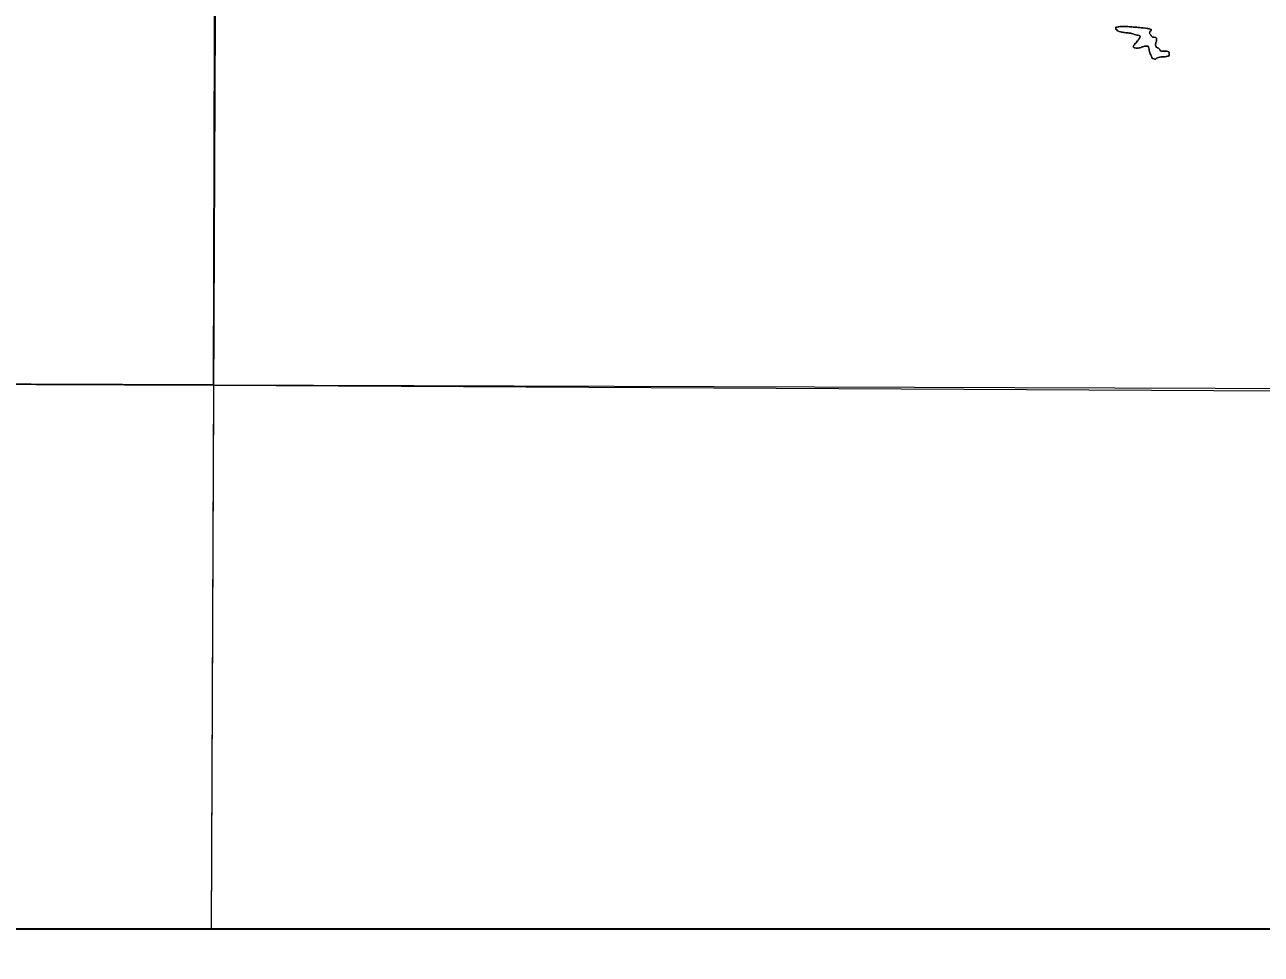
# Model space of a CAD drawing. Extents: x -1643653 to 4543381, y 1624270 to 13878484.
# Drawn here: x 595557 to 602023, y 8895895 to 8900756 of the extents above; entities that cross this region are included whole.
import ezdxf

# ---------------------------------------------------------------- set-up
doc = ezdxf.new("R2010")
doc.units = 0
doc.header["$LTSCALE"] = 160
doc.layers.add('6', color=7, linetype='Continuous', lineweight=13)
doc.layers.add('60', color=7, linetype='Continuous', lineweight=13)

msp = doc.modelspace()

# ---------------------------------------------------------------- linework, layer by layer
at = {"layer": '6', "lineweight": 35}
msp.add_lwpolyline([(574695.3, 8924769.6), (626625.7, 8924769.6), (626625.7, 8896026.7), (574695.3, 8896026.7)], close=True, dxfattribs=at)
at = {"layer": '6'}
for points in [[(596655.5, 8924715.8), (596593.3, 8909930.3), (596531.7, 8896026.7)], [(601261.8, 8900742.2), (601270.4, 8900743.2), (601275, 8900744.2), (601279.1, 8900744.7), (601284.1, 8900745.8), (601288.2, 8900745.8), (601294.3, 8900746.3), (601301.5, 8900746.3), (601305.5, 8900746.3), (601312.1, 8900746.3), (601318.2, 8900746.3), (601325.9, 8900745.8), (601334.5, 8900745.2), (601339.1, 8900744.7), (601346.7, 8900744.2), (601352.8, 8900743.2), (601360, 8900743.2), (601364, 8900742.7), (601369.1, 8900742.2), (601373.2, 8900742.2), (601377.3, 8900741.7), (601382.4, 8900741.2), (601388.5, 8900740.6), (601395.1, 8900740.1), (601402.2, 8900739.6), (601406.3, 8900739.1), (601418.5, 8900737.6), (601425.6, 8900736.6), (601430.2, 8900736), (601434.3, 8900735), (601438.3, 8900734), (601442.9, 8900731.9), (601447, 8900730.4), (601447, 8900726.3), (601442.9, 8900722.8), (601440.9, 8900716.6), (601439.4, 8900712.5), (601440.9, 8900707.9), (601445, 8900703.8), (601447.5, 8900698.2), (601450.6, 8900694.1), (601454.1, 8900690), (601458.7, 8900690), (601463.8, 8900690), (601470.9, 8900688.5), (601475.5, 8900684.9), (601475.5, 8900678.8), (601475, 8900674.7), (601475, 8900670.6), (601473, 8900666.5), (601472.5, 8900661.9), (601469.4, 8900652.2), (601469.4, 8900648.1), (601471, 8900644), (601475.5, 8900637.9), (601480.6, 8900635.3), (601485.2, 8900633.3), (601489.8, 8900629.7), (601492.8, 8900625.6), (601494.9, 8900621.5), (601498.9, 8900616.9), (601503.5, 8900616.9), (601508.6, 8900616.9), (601512.7, 8900617.4), (601518.3, 8900617.4), (601523.4, 8900617.4), (601528.5, 8900617.4), (601535.1, 8900616.4), (601541.2, 8900612.8), (601541.2, 8900605.7), (601541.2, 8900600.1), (601541.2, 8900596), (601538.7, 8900591.9), (601533.6, 8900590.8), (601529.5, 8900589.3), (601525.4, 8900588.8), (601519.3, 8900588.3), (601515.2, 8900588.3), (601510.7, 8900588.3), (601504.6, 8900587.8), (601500.5, 8900587.3), (601494.9, 8900586.8), (601490.3, 8900586.2), (601485.2, 8900585.2), (601480.6, 8900583.2), (601475.6, 8900580.1), (601469.4, 8900576.5), (601465.4, 8900576.5), (601460.8, 8900577), (601454.7, 8900579.6), (601450.6, 8900584.2), (601448.6, 8900589.3), (601446.5, 8900593.9), (601445, 8900599), (601443, 8900603.1), (601440.9, 8900607.2), (601440.9, 8900611.3), (601438.9, 8900616.4), (601437.4, 8900623.6), (601436.3, 8900627.7), (601435.3, 8900632.3)], [(601435.3, 8900632.3), (601436.3, 8900627.7), (601437.4, 8900623.6), (601438.9, 8900616.4), (601440.9, 8900611.3), (601440.9, 8900607.2), (601443, 8900603.1), (601445, 8900599), (601446.5, 8900593.9), (601448.6, 8900589.3), (601450.6, 8900584.2), (601454.7, 8900579.6), (601460.8, 8900577), (601465.4, 8900576.5), (601469.4, 8900576.5), (601475.6, 8900580.1), (601480.6, 8900583.2), (601485.2, 8900585.2), (601490.3, 8900586.2), (601494.9, 8900586.8), (601500.5, 8900587.3), (601504.6, 8900587.8), (601510.7, 8900588.3), (601515.2, 8900588.3), (601519.3, 8900588.3), (601525.4, 8900588.8), (601529.5, 8900589.3), (601533.6, 8900590.8), (601538.7, 8900591.9), (601541.2, 8900596), (601541.2, 8900600.1), (601541.2, 8900605.7), (601541.2, 8900612.8), (601535.1, 8900616.4), (601528.5, 8900617.4), (601523.4, 8900617.4), (601518.3, 8900617.4), (601512.7, 8900617.4), (601508.6, 8900616.9), (601503.5, 8900616.9), (601498.9, 8900616.9), (601494.9, 8900621.5), (601492.8, 8900625.6), (601489.8, 8900629.7), (601485.2, 8900633.3), (601480.6, 8900635.3), (601475.5, 8900637.9), (601471, 8900644), (601469.4, 8900648.1), (601469.4, 8900652.2), (601472.5, 8900661.9), (601473, 8900666.5), (601475, 8900670.6), (601475, 8900674.7), (601475.5, 8900678.8), (601475.5, 8900684.9), (601470.9, 8900688.5), (601463.8, 8900690), (601458.7, 8900690), (601454.1, 8900690), (601450.6, 8900694.1), (601447.5, 8900698.2), (601445, 8900703.8), (601440.9, 8900707.9), (601439.4, 8900712.5), (601440.9, 8900716.6), (601442.9, 8900722.8), (601447, 8900726.3), (601447, 8900730.4), (601442.9, 8900731.9), (601438.3, 8900734), (601434.3, 8900735), (601430.2, 8900736), (601425.6, 8900736.6), (601418.5, 8900737.6), (601406.3, 8900739.1), (601402.2, 8900739.6), (601395.1, 8900740.1), (601388.5, 8900740.6), (601382.4, 8900741.2), (601377.3, 8900741.7), (601373.2, 8900742.2), (601369.1, 8900742.2), (601364, 8900742.7), (601360, 8900743.2), (601352.8, 8900743.2), (601346.7, 8900744.2), (601339.1, 8900744.7), (601334.5, 8900745.2), (601325.9, 8900745.8), (601318.2, 8900746.3), (601312.1, 8900746.3), (601305.5, 8900746.3), (601301.5, 8900746.3), (601294.3, 8900746.3), (601288.2, 8900745.8), (601284.1, 8900745.8), (601279.1, 8900744.7), (601275, 8900744.2), (601270.4, 8900743.2), (601261.8, 8900742.2)], [(601435.3, 8900632.3), (601433.3, 8900639.4), (601431.8, 8900643.5), (601427.2, 8900644), (601423.1, 8900644), (601417, 8900644), (601412.4, 8900643.5), (601408.3, 8900642), (601403.3, 8900640.9), (601398.7, 8900639.4), (601394.6, 8900637.4), (601389, 8900635.3), (601385, 8900634.3), (601379.3, 8900633.8), (601373.2, 8900633.8), (601368.2, 8900633.8), (601362.1, 8900634.3), (601358, 8900635.8), (601353.4, 8900639.4), (601354.4, 8900644), (601357, 8900648.1), (601360, 8900652.7), (601363.6, 8900657.8), (601368.1, 8900661.9), (601372.2, 8900665.5), (601373.2, 8900669.6), (601377.3, 8900672.1), (601378.8, 8900676.2), (601382.9, 8900679.3), (601385.4, 8900684.4), (601388.5, 8900688.5), (601390.5, 8900692.6), (601388.5, 8900697.7), (601384.4, 8900699.7), (601378.8, 8900700.8), (601373.2, 8900701.8), (601367.6, 8900703.8), (601361, 8900704.8), (601356.9, 8900706.9), (601352.3, 8900708.4), (601345.2, 8900710), (601341.2, 8900711), (601335.6, 8900712), (601331.5, 8900712.5), (601326.4, 8900713), (601319.3, 8900713.5), (601314.7, 8900713.5), (601308.1, 8900714.6), (601303.5, 8900715.1), (601297.4, 8900716.1), (601292.8, 8900716.6), (601286.7, 8900718.1), (601280.1, 8900720.2), (601276, 8900722.7), (601271.9, 8900724.3), (601267.9, 8900728.4), (601263.3, 8900731.9), (601261.8, 8900737.1), (601261.8, 8900742.2)], [(601261.8, 8900742.2), (601261.8, 8900737.1), (601263.3, 8900731.9), (601267.9, 8900728.4), (601271.9, 8900724.3), (601276, 8900722.7), (601280.1, 8900720.2), (601286.7, 8900718.1), (601292.8, 8900716.6), (601297.4, 8900716.1), (601303.5, 8900715.1), (601308.1, 8900714.6), (601314.7, 8900713.5), (601319.3, 8900713.5), (601326.4, 8900713), (601331.5, 8900712.5), (601335.6, 8900712), (601341.2, 8900711), (601345.2, 8900710), (601352.3, 8900708.4), (601356.9, 8900706.9), (601361, 8900704.8), (601367.6, 8900703.8), (601373.2, 8900701.8), (601378.8, 8900700.8), (601384.4, 8900699.7), (601388.5, 8900697.7), (601390.5, 8900692.6), (601388.5, 8900688.5), (601385.4, 8900684.4), (601382.9, 8900679.3), (601378.8, 8900676.2), (601377.3, 8900672.1), (601373.2, 8900669.6), (601372.2, 8900665.5), (601368.1, 8900661.9), (601363.6, 8900657.8), (601360, 8900652.7), (601357, 8900648.1), (601354.4, 8900644), (601353.4, 8900639.4), (601358, 8900635.8), (601362.1, 8900634.3), (601368.2, 8900633.8), (601373.2, 8900633.8), (601379.3, 8900633.8), (601385, 8900634.3), (601389, 8900635.3), (601394.6, 8900637.4), (601398.7, 8900639.4), (601403.3, 8900640.9), (601408.3, 8900642), (601412.4, 8900643.5), (601417, 8900644), (601423.1, 8900644), (601427.2, 8900644), (601431.8, 8900643.5), (601433.3, 8900639.4), (601435.3, 8900632.3)], [(574695.3, 8898953.2), (596544.3, 8898870.4), (626625.7, 8898710.8)]]:
    msp.add_lwpolyline(points, dxfattribs=at)
for points in [[(596575.8, 8909932.4), (585614.8, 8909969.8), (585583.8, 8898914.4), (596544.8, 8898874.9)], [(596544.3, 8898870.4), (596531.7, 8896026.7), (607492.3, 8896026.7), (607543.3, 8898835.3)]]:
    msp.add_lwpolyline(points, close=True, dxfattribs=at)
at = {"layer": '60', "lineweight": 25}
msp.add_spline([(814781, 9009175.5), (814787.2, 9009173.4), (814796.9, 9009173.4), (814799.4, 9009172.4), (814805.1, 9009174.5), (814805.6, 9009176.5), (814811.7, 9009179.5), (814811.7, 9009179.5), (814801.5, 9009181), (814790.7, 9009181.5), (814784.1, 9009183.1), (814777.4, 9009185.1), (814778.4, 9009175.5)], degree=3, dxfattribs=at)

doc.saveas('drawing.dxf')
